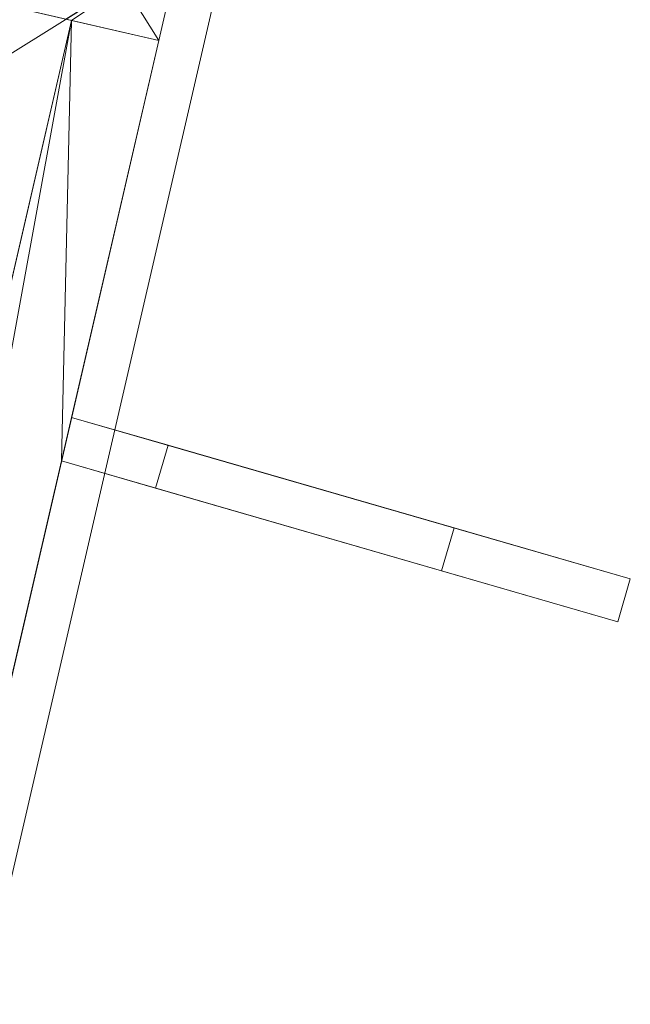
# Model space of a CAD drawing. Header units: millimetres. Extents: x -430348 to -225823, y -86243 to 5084.
# Tile 861 of 1056: x -314094 to -312044, y -64911 to -61602. Entities that reach past the tile are written whole.
import ezdxf

# ---------------------------------------------------------------- set-up
doc = ezdxf.new("R2010")
doc.units = ezdxf.units.MM
doc.layers.add('A-ROOF', color=132, linetype='Continuous', lineweight=9)
doc.layers.add('A-WALL', color=113, linetype='Continuous', lineweight=9)

msp = doc.modelspace()

# ---------------------------------------------------------------- meshes
at = {"layer": 'A-ROOF'}
mesh = msp.add_polyface(dxfattribs=at)
corners = [(-313375.4, -61248, 64710), (-316073.9, -62934.2, 66314.9), (-317760.1, -60235.7, 64710)]
mesh.append_faces([[corners[k] for k in face] for face in [(1, 2, 0)]])
mesh = msp.add_polyface(dxfattribs=at)
corners = [(-313375.4, -61248, 64832.8), (-317760.1, -60235.7, 64832.8), (-316073.9, -62934.2, 66437.7)]
mesh.append_faces([[corners[k] for k in face] for face in [(0, 1, 2)]])
mesh = msp.add_polyface(dxfattribs=at)
corners = [(-315692.4, -71284, 64710), (-318165.5, -67326.2, 67063.9), (-316906.2, -66539.3, 66314.9), (-316073.9, -62934.2, 66314.9), (-313375.4, -61248, 64710)]
mesh.append_faces([[corners[k] for k in face] for face in [(2, 0, 1)]], dxfattribs={"vtx0": -1})
mesh.append_faces([[corners[k] for k in face] for face in [(2, 3, 4, 0)]], dxfattribs={"vtx3": -1})
mesh = msp.add_polyface(dxfattribs=at)
corners = [(-315692.4, -71284, 64832.8), (-313375.4, -61248, 64832.8), (-316073.9, -62934.2, 66437.7), (-316906.2, -66539.3, 66437.7), (-318165.5, -67326.2, 67186.7)]
mesh.append_faces([[corners[k] for k in face] for face in [(4, 0, 3)]], dxfattribs={"vtx1": -1})
mesh.append_faces([[corners[k] for k in face] for face in [(1, 2, 3, 0)]], dxfattribs={"vtx2": -1})
mesh = msp.add_polyface(dxfattribs=at)
corners = [(-313375.4, -61248, 64710), (-313375.4, -61248, 64832.8), (-315692.4, -71284, 64832.8), (-315692.4, -71284, 64710)]
mesh.append_faces([[corners[k] for k in face] for face in [(1, 2, 3, 0)]])
at = {"layer": 'A-WALL'}
mesh = msp.add_polyface(dxfattribs=at)
corners = [(-313627.3, -61672.2, 59055.2), (-313919.6, -61604.7, 59055.2), (-317372.6, -60807.5, 59055.2), (-317664.9, -60740, 59055.2), (-317597.4, -60447.7, 59055.2), (-317305.1, -60515.2, 59055.2), (-313852.1, -61312.4, 59055.2), (-313559.8, -61379.9, 59055.2)]
mesh.append_faces([[corners[k] for k in face] for face in [(5, 2, 3, 4)]], dxfattribs={"vtx0": -1})
mesh.append_faces([[corners[k] for k in face] for face in [(6, 0, 1, 2)]], dxfattribs={"vtx0": -1, "vtx3": -1})
mesh.append_faces([[corners[k] for k in face] for face in [(5, 6, 2)]], dxfattribs={"vtx1": -1, "vtx2": -1})
mesh.append_faces([[corners[k] for k in face] for face in [(6, 7, 0)]], dxfattribs={"vtx2": -1})
mesh = msp.add_polyface(dxfattribs=at)
corners = [(-317664.9, -60740, 59055.2), (-317372.6, -60807.5, 59055.2), (-313919.6, -61604.7, 59055.2), (-313627.3, -61672.2, 59055.2), (-313627.3, -61672.2, 64440.3), (-313627.3, -61672.2, 64817), (-313919.6, -61604.7, 65031), (-313939.1, -61600.2, 65045.2), (-317372.6, -60807.5, 65045.2), (-317407.9, -60799.4, 65045.2), (-317664.9, -60740, 64857.1), (-317664.9, -60740, 61720), (-315068.9, -61339.4, 64550), (-315068.9, -61339.4, 63450), (-316140.7, -61091.9, 63450), (-316140.7, -61091.9, 64550)]
mesh.append_faces([[corners[k] for k in face] for face in [(12, 7, 15)]], dxfattribs={"vtx0": -1, "vtx1": -1})
mesh.append_faces([[corners[k] for k in face] for face in [(7, 12, 4, 6)]], dxfattribs={"vtx0": -1, "vtx1": -1, "vtx2": -1})
mesh.append_faces([[corners[k] for k in face] for face in [(11, 13, 14), (13, 3, 4, 12)]], dxfattribs={"vtx0": -1, "vtx2": -1})
mesh.append_faces([[corners[k] for k in face] for face in [(15, 7, 8, 10)]], dxfattribs={"vtx0": -1, "vtx2": -1, "vtx3": -1})
mesh.append_faces([[corners[k] for k in face] for face in [(9, 10, 8)]], dxfattribs={"vtx1": -1})
mesh.append_faces([[corners[k] for k in face] for face in [(2, 3, 13, 11)]], dxfattribs={"vtx1": -1, "vtx2": -1, "vtx3": -1})
mesh.append_faces([[corners[k] for k in face] for face in [(10, 11, 14, 15)]], dxfattribs={"vtx1": -1, "vtx3": -1})
mesh.append_faces([[corners[k] for k in face] for face in [(4, 5, 6)]], dxfattribs={"vtx2": -1})
mesh.append_faces([[corners[k] for k in face] for face in [(11, 0, 1, 2)]], dxfattribs={"vtx3": -1})
mesh = msp.add_polyface(dxfattribs=at)
corners = [(-313627.3, -61672.2, 64817), (-313559.8, -61379.9, 64817), (-313579.3, -61375.4, 64831.3), (-313939.1, -61600.2, 65045.2), (-313919.6, -61604.7, 65031)]
mesh.append_faces([[corners[k] for k in face] for face in [(2, 4, 0, 1), (4, 2, 3)]], dxfattribs={"vtx0": -1})
mesh = msp.add_polyface(dxfattribs=at)
corners = [(-313627.3, -61672.2, 59055.2), (-313559.8, -61379.9, 59055.2), (-313559.8, -61379.9, 60455.5), (-313559.8, -61379.9, 64817), (-313627.3, -61672.2, 64817), (-313627.3, -61672.2, 64440.3)]
mesh.append_faces([[corners[k] for k in face] for face in [(2, 5, 0, 1)]], dxfattribs={"vtx0": -1})
mesh.append_faces([[corners[k] for k in face] for face in [(3, 4, 5, 2)]], dxfattribs={"vtx2": -1})
mesh = msp.add_polyface(dxfattribs=at)
corners = [(-313919.6, -61604.7, 59055.2), (-316002.7, -70627.4, 59055.2), (-316036.4, -70773.6, 59055.2), (-316036.4, -70773.6, 64440.3), (-315003.9, -66301.2, 64440.3), (-315003.9, -66301.2, 63608.1), (-314868.9, -65716.6, 63608.1), (-314868.9, -65716.6, 64440.3), (-313919.6, -61604.7, 64440.3), (-314612.5, -64605.8, 61996.3), (-314612.5, -64605.8, 60946.3), (-314428, -63806.8, 60946.3), (-314428, -63806.8, 61996.3), (-315080.4, -66632.5, 62008.1), (-315080.4, -66632.5, 60008.1), (-314922.9, -65950.5, 60008.1), (-314922.9, -65950.5, 62008.1)]
mesh.append_faces([[corners[k] for k in face] for face in [(14, 1, 13)]], dxfattribs={"vtx0": -1, "vtx1": -1})
mesh.append_faces([[corners[k] for k in face] for face in [(9, 16, 6, 12)]], dxfattribs={"vtx0": -1, "vtx1": -1, "vtx2": -1})
mesh.append_faces([[corners[k] for k in face] for face in [(0, 11, 12, 8), (16, 9, 10, 15), (1, 14, 15, 0)]], dxfattribs={"vtx0": -1, "vtx2": -1})
mesh.append_faces([[corners[k] for k in face] for face in [(15, 10, 11, 0)]], dxfattribs={"vtx0": -1, "vtx2": -1, "vtx3": -1})
mesh.append_faces([[corners[k] for k in face] for face in [(7, 8, 12, 6)]], dxfattribs={"vtx1": -1, "vtx2": -1})
mesh.append_faces([[corners[k] for k in face] for face in [(16, 13, 5, 6)]], dxfattribs={"vtx1": -1, "vtx3": -1})
mesh.append_faces([[corners[k] for k in face] for face in [(1, 2, 3, 13), (3, 4, 5, 13)]], dxfattribs={"vtx2": -1, "vtx3": -1})
mesh = msp.add_polyface(dxfattribs=at)
corners = [(-313627.3, -61672.2, 59055.2), (-313919.7, -62938.7, 59055.2), (-313953.5, -63085.1, 59055.2), (-315074.3, -67939.8, 59055.2), (-315108, -68085.9, 59055.2), (-315379.7, -69262.7, 59055.2), (-315413.4, -69408.8, 59055.2), (-315744.1, -70841.1, 59055.2), (-316036.4, -70773.6, 59055.2), (-316002.7, -70627.4, 59055.2), (-313919.6, -61604.7, 59055.2)]
mesh.append_faces([[corners[k] for k in face] for face in [(9, 7, 8)]], dxfattribs={"vtx0": -1})
mesh.append_faces([[corners[k] for k in face] for face in [(3, 9, 10, 2)]], dxfattribs={"vtx0": -1, "vtx2": -1})
mesh.append_faces([[corners[k] for k in face] for face in [(6, 7, 9, 5), (4, 5, 9, 3)]], dxfattribs={"vtx1": -1, "vtx2": -1})
mesh.append_faces([[corners[k] for k in face] for face in [(10, 0, 1, 2)]], dxfattribs={"vtx3": -1})
mesh = msp.add_polyface(dxfattribs=at)
corners = [(-316036.4, -70773.6, 64440.3), (-315744.1, -70841.1, 64440.3), (-314711.6, -66368.7, 64440.3), (-315003.9, -66301.2, 64440.3), (-313627.3, -61672.2, 64440.3), (-313919.6, -61604.7, 64440.3), (-314868.9, -65716.6, 64440.3), (-314576.6, -65784.1, 64440.3)]
mesh.append_faces([[corners[k] for k in face] for face in [(1, 2, 3, 0), (6, 7, 4, 5)]])
mesh = msp.add_polyface(dxfattribs=at)
corners = [(-313919.6, -61604.7, 59055.2), (-316002.7, -70627.4, 59055.2), (-316002.7, -70627.4, 65031), (-313919.6, -61604.7, 65031), (-315080.4, -66632.5, 62008.1), (-315080.4, -66632.5, 60008.1), (-314922.9, -65950.5, 60008.1), (-314922.9, -65950.5, 62008.1), (-314612.5, -64605.8, 61996.3), (-314612.5, -64605.8, 60946.3), (-314428, -63806.8, 60946.3), (-314428, -63806.8, 61996.3), (-315003.9, -66301.2, 64508.1), (-315003.9, -66301.2, 63608.1), (-314868.9, -65716.6, 63608.1), (-314868.9, -65716.6, 64508.1)]
mesh.append_faces([[corners[k] for k in face] for face in [(15, 3, 11)]], dxfattribs={"vtx0": -1, "vtx1": -1, "vtx2": -1})
mesh.append_faces([[corners[k] for k in face] for face in [(7, 14, 8, 9)]], dxfattribs={"vtx0": -1, "vtx1": -1, "vtx3": -1})
mesh.append_faces([[corners[k] for k in face] for face in [(0, 10, 11, 3), (3, 15, 12, 2), (1, 5, 6, 0), (2, 12, 13)]], dxfattribs={"vtx0": -1, "vtx2": -1})
mesh.append_faces([[corners[k] for k in face] for face in [(6, 9, 10, 0), (13, 7, 4, 2)]], dxfattribs={"vtx0": -1, "vtx2": -1, "vtx3": -1})
mesh.append_faces([[corners[k] for k in face] for face in [(13, 14, 7), (6, 7, 9)]], dxfattribs={"vtx1": -1, "vtx2": -1})
mesh.append_faces([[corners[k] for k in face] for face in [(14, 15, 11, 8), (4, 5, 1, 2)]], dxfattribs={"vtx1": -1, "vtx3": -1})
mesh = msp.add_polyface(dxfattribs=at)
corners = [(-313627.3, -61672.2, 59055.2), (-313919.7, -62938.7, 59055.2), (-313953.5, -63085.1, 59055.2), (-315074.3, -67939.8, 59055.2), (-315108, -68085.9, 59055.2), (-315379.7, -69262.7, 59055.2), (-315413.4, -69408.8, 59055.2), (-315710.4, -70694.9, 59055.2), (-316002.7, -70627.4, 59055.2), (-313919.6, -61604.7, 59055.2)]
mesh.append_faces([[corners[k] for k in face] for face in [(3, 9, 2)]], dxfattribs={"vtx0": -1, "vtx1": -1})
mesh.append_faces([[corners[k] for k in face] for face in [(8, 4, 5, 6)]], dxfattribs={"vtx0": -1, "vtx3": -1})
mesh.append_faces([[corners[k] for k in face] for face in [(3, 4, 8, 9)]], dxfattribs={"vtx1": -1, "vtx3": -1})
mesh.append_faces([[corners[k] for k in face] for face in [(6, 7, 8)]], dxfattribs={"vtx2": -1})
mesh.append_faces([[corners[k] for k in face] for face in [(9, 0, 1, 2)]], dxfattribs={"vtx3": -1})
mesh = msp.add_polyface(dxfattribs=at)
corners = [(-315710.4, -70694.9, 64817), (-313627.3, -61672.2, 64817), (-313919.6, -61604.7, 65031), (-316002.7, -70627.4, 65031)]
mesh.append_faces([[corners[k] for k in face] for face in [(3, 0, 1, 2)]])
mesh = msp.add_polyface(dxfattribs=at)
corners = [(-313627.3, -61672.2, 59055.2), (-313919.6, -61604.7, 59055.2), (-313919.6, -61604.7, 64440.3), (-313627.3, -61672.2, 64440.3)]
mesh.append_faces([[corners[k] for k in face] for face in [(0, 1, 2, 3)]])
mesh = msp.add_polyface(dxfattribs=at)
corners = [(-313627.3, -61672.2, 59055.2), (-313919.6, -61604.7, 59055.2), (-313919.6, -61604.7, 65031), (-313627.3, -61672.2, 64817)]
mesh.append_faces([[corners[k] for k in face] for face in [(1, 2, 3, 0)]])
mesh = msp.add_polyface(dxfattribs=at)
corners = [(-315744.1, -70841.1, 59055.2), (-315413.4, -69408.8, 59055.2), (-315379.7, -69262.7, 59055.2), (-315108, -68085.9, 59055.2), (-315074.3, -67939.8, 59055.2), (-313953.5, -63085.1, 59055.2), (-313919.7, -62938.7, 59055.2), (-313627.3, -61672.2, 59055.2), (-313627.3, -61672.2, 64440.3), (-314576.6, -65784.1, 64440.3), (-314576.6, -65784.1, 63608.1), (-314711.6, -66368.7, 63608.1), (-314711.6, -66368.7, 64440.3), (-315744.1, -70841.1, 64440.3), (-314320.2, -64673.3, 60946.3), (-314320.2, -64673.3, 61996.3), (-314135.7, -63874.3, 61996.3), (-314135.7, -63874.3, 60946.3), (-314788.1, -66700, 60008.1), (-314788.1, -66700, 62008.1), (-314630.6, -66017.9, 62008.1), (-314630.6, -66017.9, 60008.1)]
mesh.append_faces([[corners[k] for k in face] for face in [(13, 19, 11, 12), (21, 14, 20)]], dxfattribs={"vtx0": -1, "vtx1": -1})
mesh.append_faces([[corners[k] for k in face] for face in [(15, 10, 20, 14)]], dxfattribs={"vtx0": -1, "vtx1": -1, "vtx2": -1})
mesh.append_faces([[corners[k] for k in face] for face in [(11, 19, 20, 10), (16, 9, 10, 15), (16, 8, 9)]], dxfattribs={"vtx0": -1, "vtx2": -1})
mesh.append_faces([[corners[k] for k in face] for face in [(5, 17, 14, 21)]], dxfattribs={"vtx0": -1, "vtx2": -1, "vtx3": -1})
mesh.append_faces([[corners[k] for k in face] for face in [(2, 3, 19, 1), (6, 7, 17, 5)]], dxfattribs={"vtx1": -1, "vtx2": -1})
mesh.append_faces([[corners[k] for k in face] for face in [(3, 4, 18, 19), (21, 18, 4, 5), (16, 17, 7, 8)]], dxfattribs={"vtx1": -1, "vtx3": -1})
mesh.append_faces([[corners[k] for k in face] for face in [(13, 0, 1, 19)]], dxfattribs={"vtx2": -1, "vtx3": -1})
mesh = msp.add_polyface(dxfattribs=at)
corners = [(-315710.4, -70694.9, 59055.2), (-315413.4, -69408.8, 59055.2), (-315379.7, -69262.7, 59055.2), (-315108, -68085.9, 59055.2), (-315074.3, -67939.8, 59055.2), (-313953.5, -63085.1, 59055.2), (-313919.7, -62938.7, 59055.2), (-313627.3, -61672.2, 59055.2), (-313627.3, -61672.2, 64817), (-315710.4, -70694.9, 64817), (-314788.1, -66700, 60008.1), (-314788.1, -66700, 62008.1), (-314630.6, -66017.9, 62008.1), (-314630.6, -66017.9, 60008.1), (-314320.2, -64673.3, 60946.3), (-314320.2, -64673.3, 61996.3), (-314135.7, -63874.3, 61996.3), (-314135.7, -63874.3, 60946.3), (-314711.6, -66368.7, 63608.1), (-314711.6, -66368.7, 64508.1), (-314576.6, -65784.1, 64508.1), (-314576.6, -65784.1, 63608.1)]
mesh.append_faces([[corners[k] for k in face] for face in [(13, 14, 12)]], dxfattribs={"vtx0": -1, "vtx1": -1})
mesh.append_faces([[corners[k] for k in face] for face in [(15, 21, 12, 14), (16, 8, 20)]], dxfattribs={"vtx0": -1, "vtx1": -1, "vtx2": -1})
mesh.append_faces([[corners[k] for k in face] for face in [(9, 11, 18, 19)]], dxfattribs={"vtx0": -1, "vtx1": -1, "vtx3": -1})
mesh.append_faces([[corners[k] for k in face] for face in [(18, 11, 12, 21), (16, 20, 21, 15)]], dxfattribs={"vtx0": -1, "vtx2": -1})
mesh.append_faces([[corners[k] for k in face] for face in [(5, 17, 14, 13)]], dxfattribs={"vtx0": -1, "vtx2": -1, "vtx3": -1})
mesh.append_faces([[corners[k] for k in face] for face in [(2, 3, 11, 1), (6, 7, 17, 5)]], dxfattribs={"vtx1": -1, "vtx2": -1})
mesh.append_faces([[corners[k] for k in face] for face in [(3, 4, 10, 11), (8, 9, 19, 20), (13, 10, 4, 5), (16, 17, 7, 8)]], dxfattribs={"vtx1": -1, "vtx3": -1})
mesh.append_faces([[corners[k] for k in face] for face in [(9, 0, 1, 11)]], dxfattribs={"vtx2": -1, "vtx3": -1})
mesh = msp.add_polyface(dxfattribs=at)
corners = [(-313919.7, -62938.7, 59055.2), (-312043.7, -63481.6, 59055.2), (-312085.4, -63625.7, 59055.2), (-313953.5, -63085.1, 59055.2)]
mesh.append_faces([[corners[k] for k in face] for face in [(3, 0, 1, 2)]])
mesh = msp.add_polyface(dxfattribs=at)
corners = [(-312043.7, -63481.6, 61922.8), (-313919.7, -62938.7, 61922.8), (-313953.5, -63085.1, 61922.8), (-312085.4, -63625.7, 61922.8)]
mesh.append_faces([[corners[k] for k in face] for face in [(0, 1, 2, 3)]])
mesh = msp.add_polyface(dxfattribs=at)
corners = [(-313919.7, -62938.7, 61922.8), (-313919.7, -62938.7, 59055.2), (-313953.5, -63085.1, 59055.2), (-313953.5, -63085.1, 61922.8)]
mesh.append_faces([[corners[k] for k in face] for face in [(1, 2, 3, 0)]])
mesh = msp.add_polyface(dxfattribs=at)
corners = [(-313919.7, -62938.7, 59055.2), (-312043.7, -63481.6, 59055.2), (-312085.4, -63625.7, 59055.2), (-313953.5, -63085.1, 59055.2)]
mesh.append_faces([[corners[k] for k in face] for face in [(3, 0, 1, 2)]])
mesh = msp.add_polyface(dxfattribs=at)
corners = [(-312043.7, -63481.6, 61922.8), (-313919.7, -62938.7, 61922.8), (-313953.5, -63085.1, 61922.8), (-312085.4, -63625.7, 61922.8)]
mesh.append_faces([[corners[k] for k in face] for face in [(0, 1, 2, 3)]])
mesh = msp.add_polyface(dxfattribs=at)
corners = [(-313919.7, -62938.7, 61922.8), (-313919.7, -62938.7, 59055.2), (-313953.5, -63085.1, 59055.2), (-313953.5, -63085.1, 61922.8)]
mesh.append_faces([[corners[k] for k in face] for face in [(1, 2, 3, 0)]])
mesh = msp.add_polyface(dxfattribs=at)
corners = [(-312043.7, -63481.6, 59055.2), (-313919.7, -62938.7, 59055.2), (-313919.7, -62938.7, 61922.8), (-312043.7, -63481.6, 61922.8), (-312635.4, -63310.4, 61389.9), (-313596, -63032.4, 61389.9), (-313596, -63032.4, 59711.7), (-312635.4, -63310.4, 59711.7)]
mesh.append_faces([[corners[k] for k in face] for face in [(7, 0, 1, 6), (6, 1, 2, 5)]], dxfattribs={"vtx0": -1, "vtx2": -1})
mesh.append_faces([[corners[k] for k in face] for face in [(3, 0, 7, 4), (2, 3, 4, 5)]], dxfattribs={"vtx1": -1, "vtx3": -1})
mesh = msp.add_polyface(dxfattribs=at)
corners = [(-312043.7, -63481.6, 59055.2), (-313919.7, -62938.7, 59055.2), (-313919.7, -62938.7, 61922.8), (-312043.7, -63481.6, 61922.8), (-312635.4, -63310.4, 61389.9), (-313596, -63032.4, 61389.9), (-313596, -63032.4, 59711.7), (-312635.4, -63310.4, 59711.7)]
mesh.append_faces([[corners[k] for k in face] for face in [(7, 0, 1, 6), (6, 1, 2, 5)]], dxfattribs={"vtx0": -1, "vtx2": -1})
mesh.append_faces([[corners[k] for k in face] for face in [(3, 0, 7, 4), (2, 3, 4, 5)]], dxfattribs={"vtx1": -1, "vtx3": -1})
mesh = msp.add_polyface(dxfattribs=at)
corners = [(-312635.4, -63310.4, 61389.9), (-312677.1, -63454.5, 61389.9), (-313637.7, -63176.5, 61389.9), (-313596, -63032.4, 61389.9)]
mesh.append_faces([[corners[k] for k in face] for face in [(2, 3, 0, 1)]])
mesh = msp.add_polyface(dxfattribs=at)
corners = [(-313596, -63032.4, 59711.7), (-313637.7, -63176.5, 59711.7), (-312677.1, -63454.5, 59711.7), (-312635.4, -63310.4, 59711.7)]
mesh.append_faces([[corners[k] for k in face] for face in [(1, 2, 3, 0)]])
mesh = msp.add_polyface(dxfattribs=at)
corners = [(-313596, -63032.4, 61389.9), (-313637.7, -63176.5, 61389.9), (-313637.7, -63176.5, 59711.7), (-313596, -63032.4, 59711.7)]
mesh.append_faces([[corners[k] for k in face] for face in [(0, 1, 2, 3)]])
mesh = msp.add_polyface(dxfattribs=at)
corners = [(-312635.4, -63310.4, 61389.9), (-312677.1, -63454.5, 61389.9), (-313637.7, -63176.5, 61389.9), (-313596, -63032.4, 61389.9)]
mesh.append_faces([[corners[k] for k in face] for face in [(2, 3, 0, 1)]])
mesh = msp.add_polyface(dxfattribs=at)
corners = [(-313596, -63032.4, 59711.7), (-313637.7, -63176.5, 59711.7), (-312677.1, -63454.5, 59711.7), (-312635.4, -63310.4, 59711.7)]
mesh.append_faces([[corners[k] for k in face] for face in [(1, 2, 3, 0)]])
mesh = msp.add_polyface(dxfattribs=at)
corners = [(-313596, -63032.4, 61389.9), (-313637.7, -63176.5, 61389.9), (-313637.7, -63176.5, 59711.7), (-313596, -63032.4, 59711.7)]
mesh.append_faces([[corners[k] for k in face] for face in [(0, 1, 2, 3)]])
mesh = msp.add_polyface(dxfattribs=at)
corners = [(-313953.5, -63085.1, 59055.2), (-312085.4, -63625.7, 59055.2), (-312085.4, -63625.7, 61922.8), (-313953.5, -63085.1, 61922.8), (-313637.7, -63176.5, 61389.9), (-312677.1, -63454.5, 61389.9), (-312677.1, -63454.5, 59711.7), (-313637.7, -63176.5, 59711.7)]
mesh.append_faces([[corners[k] for k in face] for face in [(3, 4, 5, 2), (6, 1, 2, 5)]], dxfattribs={"vtx0": -1, "vtx2": -1})
mesh.append_faces([[corners[k] for k in face] for face in [(3, 0, 7, 4), (6, 7, 0, 1)]], dxfattribs={"vtx1": -1, "vtx3": -1})
mesh = msp.add_polyface(dxfattribs=at)
corners = [(-313953.5, -63085.1, 59055.2), (-312085.4, -63625.7, 59055.2), (-312085.4, -63625.7, 61922.8), (-313953.5, -63085.1, 61922.8), (-313637.7, -63176.5, 61389.9), (-312677.1, -63454.5, 61389.9), (-312677.1, -63454.5, 59711.7), (-313637.7, -63176.5, 59711.7)]
mesh.append_faces([[corners[k] for k in face] for face in [(3, 4, 5, 2), (6, 1, 2, 5)]], dxfattribs={"vtx0": -1, "vtx2": -1})
mesh.append_faces([[corners[k] for k in face] for face in [(3, 0, 7, 4), (6, 7, 0, 1)]], dxfattribs={"vtx1": -1, "vtx3": -1})
mesh = msp.add_polyface(dxfattribs=at)
corners = [(-312677.1, -63454.5, 61389.9), (-312635.4, -63310.4, 61389.9), (-312635.4, -63310.4, 59711.7), (-312677.1, -63454.5, 59711.7)]
mesh.append_faces([[corners[k] for k in face] for face in [(0, 1, 2, 3)]])
mesh = msp.add_polyface(dxfattribs=at)
corners = [(-312677.1, -63454.5, 61389.9), (-312635.4, -63310.4, 61389.9), (-312635.4, -63310.4, 59711.7), (-312677.1, -63454.5, 59711.7)]
mesh.append_faces([[corners[k] for k in face] for face in [(0, 1, 2, 3)]])
mesh = msp.add_polyface(dxfattribs=at)
corners = [(-312043.7, -63481.6, 59055.2), (-312043.7, -63481.6, 61922.8), (-312085.4, -63625.7, 61922.8), (-312085.4, -63625.7, 59055.2)]
mesh.append_faces([[corners[k] for k in face] for face in [(0, 1, 2, 3)]])
mesh = msp.add_polyface(dxfattribs=at)
corners = [(-312043.7, -63481.6, 59055.2), (-312043.7, -63481.6, 61922.8), (-312085.4, -63625.7, 61922.8), (-312085.4, -63625.7, 59055.2)]
mesh.append_faces([[corners[k] for k in face] for face in [(0, 1, 2, 3)]])

doc.saveas('drawing.dxf')
